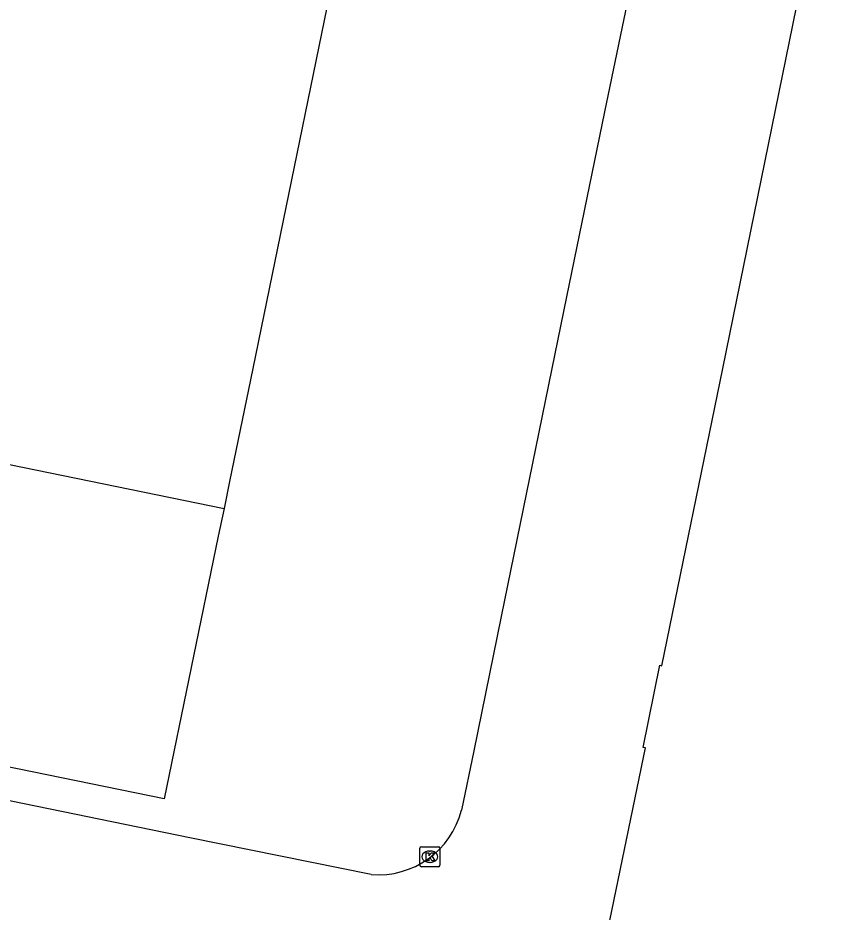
# Model space of a CAD drawing. Extents: x 157692 to 159670, y 381454 to 383289.
# Drawn here: x 158646.36 to 158686.54, y 382472.89 to 382517.49 of the extents above; entities that cross this region are included whole.
import ezdxf

# ---------------------------------------------------------------- set-up
doc = ezdxf.new("R2010")
doc.units = 0
for name, color, linetype in [('IMGEO_Erf', 7, 'Continuous'), ('IMGEO_Kolk', 7, 'Continuous'), ('IMGEO_Pand', 7, 'Continuous')]:
    doc.layers.add(name, color=color, linetype=linetype)

msp = doc.modelspace()

# ---------------------------------------------------------------- linework, layer by layer
at = {"layer": 'IMGEO_Erf'}
for points in [[(158684.476, 382555.783), (158683.671, 382551.849), (158682.24, 382544.921), (158680.354, 382535.648), (158678.934, 382528.848), (158677.037, 382519.538), (158675.626, 382512.803), (158673.741, 382503.572), (158673.009, 382500), (158672.36, 382496.83), (158670.475, 382487.638), (158669.119, 382480.932), (158668.493, 382477.969)], [(158663.994, 382474.763), (158654.932, 382476.585), (158624.93, 382482.738)]]:
    msp.add_lwpolyline(points, dxfattribs=at)
msp.add_arc((158664.351, 382479.021), 4.273, 265.2014, 345.7462, dxfattribs=at)
at = {"layer": 'IMGEO_Kolk'}
for p, q in [((158666.417, 382475.223), (158666.417, 382476.075)), ((158666.492, 382476.149), (158667.344, 382476.149)), ((158667.418, 382476.075), (158667.418, 382475.223)), ((158666.905, 382475.929), (158666.93, 382475.929)), ((158666.928, 382475.369), (158666.903, 382475.369)), ((158667.344, 382475.149), (158666.492, 382475.149))]:
    msp.add_line(p, q, dxfattribs=at)
for points in [[(158666.417, 382475.223), (158666.417, 382476.075)], [(158666.492, 382476.149), (158667.344, 382476.149)], [(158667.418, 382476.075), (158667.418, 382475.223)], [(158666.738, 382475.849), (158666.861, 382475.849), (158666.861, 382475.698), (158666.991, 382475.849), (158667.155, 382475.849), (158667.009, 382475.698), (158667.162, 382475.449), (158667.01, 382475.449), (158666.925, 382475.613), (158666.861, 382475.546), (158666.861, 382475.449), (158666.738, 382475.449), (158666.738, 382475.849)], [(158667.344, 382475.149), (158666.492, 382475.149)]]:
    msp.add_lwpolyline(points, dxfattribs=at)
for centre, start, end in [((158666.494, 382476.073), 91.552, 178.448), ((158666.494, 382476.073), 91.552, 178.448), ((158667.342, 382476.073), 1.552, 88.448), ((158667.342, 382476.073), 1.552, 88.448), ((158666.494, 382475.225), 181.552, 268.448), ((158666.494, 382475.225), 181.552, 268.448), ((158667.342, 382475.225), 271.552, 358.448), ((158667.342, 382475.225), 271.552, 358.448)]:
    msp.add_arc(centre, 0.0765, start, end, dxfattribs=at)
for centre, major_axis, ratio, start_param, end_param in [((158666.904, 382475.649), (-0.387, 0.002), 0.722429, 4.712389, 7.853982), ((158666.929, 382475.649), (-0.39, 0.002), 0.717154, 1.570796, 4.712389)]:
    msp.add_ellipse(centre, major_axis=major_axis, ratio=ratio, start_param=start_param, end_param=end_param, dxfattribs=at)
at = {"layer": 'IMGEO_Pand'}
for points in [[(158771.695, 382543.866), (158771.793, 382543.846), (158762.802, 382500), (158753.955, 382456.856), (158699.537, 382468.032), (158697.086, 382468.535), (158694.639, 382469.037), (158694.224, 382466.785), (158693.656, 382466.889), (158693.725, 382467.23), (158675.58, 382470.947), (158677.671, 382481.075), (158677.554, 382481.099), (158678.394, 382485.206), (158678.502, 382485.176), (158681.542, 382500), (158693.281, 382557.598), (158693.686, 382559.526), (158693.844, 382559.501)], [(158663.161, 382524.759), (158658.077, 382500), (158656.92, 382494.363), (158656.645, 382493.021)], [(158641.899, 382496.255), (158641.858, 382496.044), (158656.645, 382493.021)], [(158656.645, 382493.021), (158656.359, 382491.63), (158653.663, 382478.545), (158630.135, 382483.344), (158630.328, 382484.306), (158630.47, 382484.285), (158630.999, 382484.165), (158633.978, 382488.36), (158634.812, 382489.522)]]:
    msp.add_lwpolyline(points, dxfattribs=at)

doc.saveas('drawing.dxf')
